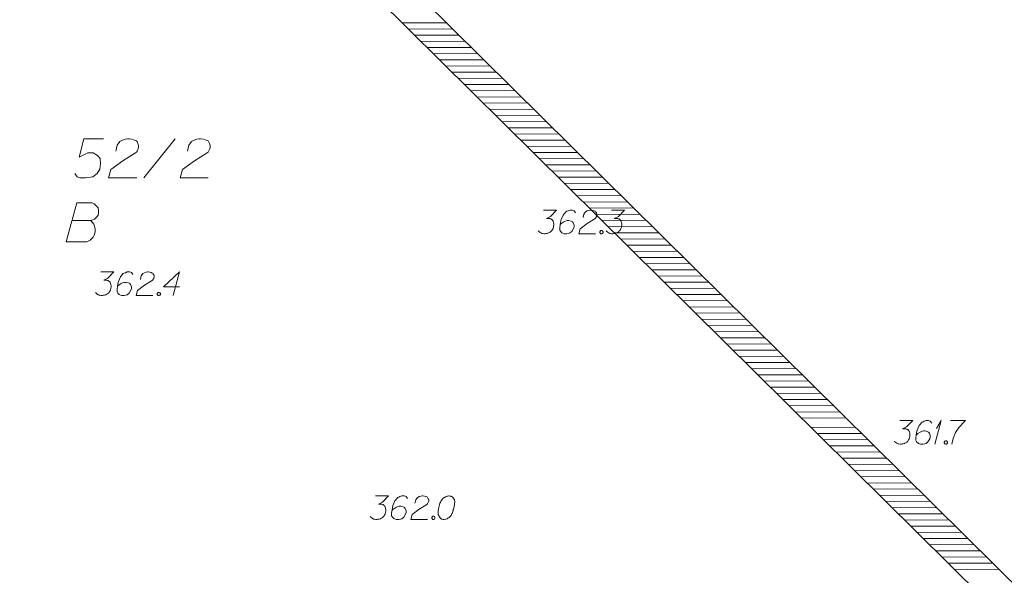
# Model space of a CAD drawing. Header units: metres. Extents: x 5555129 to 5556676, y 5635595 to 5636517.
# Tile 271 of 286: x 5556573 to 5556604, y 5636170 to 5636188. Entities that reach past the tile are written whole.
import ezdxf

# ---------------------------------------------------------------- set-up
doc = ezdxf.new("R2010")
doc.units = ezdxf.units.M
doc.header["$MEASUREMENT"] = 0
doc.linetypes.add('PRZER1-1', pattern=[2, 1, -1])
doc.layers.add('#zakres', color=7, linetype='Continuous', lineweight=18)
for name, color, linetype, lineweight, true_color in [('GESDZI_O', 7, 'Continuous', 18, 0x0a0909), ('GESUZY_O', 7, 'PRZER1-1', 18, 0x008000), ('GSPWPN_O', 7, 'Continuous', 18, 0x0a0909)]:
    doc.layers.add(name, color=color, linetype=linetype, lineweight=lineweight, true_color=true_color)

# ---------------------------------------------------------------- blocks, each defined once
blk = doc.blocks.new('*U1755')
at = {"layer": 'GSPWPN_O', "color": 7, "linetype": 'ByBlock', "lineweight": 18}
for q in [(5555487.193, 5636415.832), (5555487.246, 5636416.328)]:
    blk.add_line((5555487.393, 5636416.582), q, dxfattribs=at)

msp = doc.modelspace()

# ---------------------------------------------------------------- linework, layer by layer
at = {"layer": '#zakres', "color": 134, "linetype": 'Continuous', "lineweight": 18}
for p, q in [((5556568.42325, 5636205.16283), (5556598.77325, 5636175.12783)), ((5556567.71984, 5636204.45204), (5556598.06984, 5636174.41704)), ((5556584.7858, 5636187.57027), (5556586.18578, 5636187.57757)), ((5556584.98482, 5636187.37332), (5556586.3848, 5636187.38062)), ((5556585.18384, 5636187.17636), (5556586.58382, 5636187.18367)), ((5556585.38286, 5636186.97941), (5556586.78284, 5636186.98671)), ((5556585.58188, 5636186.78245), (5556586.98186, 5636186.78976)), ((5556585.7809, 5636186.5855), (5556587.18088, 5636186.5928)), ((5556585.97992, 5636186.38855), (5556587.3799, 5636186.39585)), ((5556586.17894, 5636186.19159), (5556587.57892, 5636186.19889)), ((5556586.37796, 5636185.99464), (5556587.77794, 5636186.00194)), ((5556586.57698, 5636185.79768), (5556587.97696, 5636185.80499)), ((5556586.776, 5636185.60073), (5556588.17598, 5636185.60803)), ((5556586.97502, 5636185.40377), (5556588.375, 5636185.41108)), ((5556587.17404, 5636185.20682), (5556588.57402, 5636185.21412)), ((5556587.37306, 5636185.00986), (5556588.77304, 5636185.01717)), ((5556587.57208, 5636184.81291), (5556588.97206, 5636184.82021)), ((5556587.7711, 5636184.61596), (5556589.17108, 5636184.62326)), ((5556587.97012, 5636184.419), (5556589.3701, 5636184.4263)), ((5556588.16914, 5636184.22205), (5556589.56912, 5636184.22935)), ((5556588.36816, 5636184.02509), (5556589.76814, 5636184.0324)), ((5556588.56718, 5636183.82814), (5556589.96716, 5636183.83544)), ((5556588.7662, 5636183.63118), (5556590.16618, 5636183.63849)), ((5556588.96522, 5636183.43423), (5556590.3652, 5636183.44153)), ((5556589.16424, 5636183.23727), (5556590.56422, 5636183.24458)), ((5556589.36326, 5636183.04032), (5556590.76324, 5636183.04762)), ((5556589.56228, 5636182.84337), (5556590.96226, 5636182.85067)), ((5556589.7613, 5636182.64641), (5556591.16128, 5636182.65371)), ((5556589.96032, 5636182.44946), (5556591.3603, 5636182.45676)), ((5556590.15934, 5636182.2525), (5556591.55932, 5636182.25981)), ((5556590.35836, 5636182.05555), (5556591.75834, 5636182.06285)), ((5556590.55738, 5636181.85859), (5556591.95736, 5636181.8659)), ((5556590.7564, 5636181.66164), (5556592.15638, 5636181.66894)), ((5556590.95542, 5636181.46469), (5556592.3554, 5636181.47199)), ((5556591.15444, 5636181.26773), (5556592.55442, 5636181.27503)), ((5556591.35346, 5636181.07078), (5556592.75344, 5636181.07808)), ((5556591.55248, 5636180.87382), (5556592.95246, 5636180.88113)), ((5556591.7515, 5636180.67687), (5556593.15148, 5636180.68417)), ((5556591.95052, 5636180.47991), (5556593.3505, 5636180.48722)), ((5556592.14954, 5636180.28296), (5556593.54952, 5636180.29026)), ((5556592.34856, 5636180.086), (5556593.74854, 5636180.09331)), ((5556592.54758, 5636179.88905), (5556593.94756, 5636179.89635)), ((5556592.7466, 5636179.6921), (5556594.14658, 5636179.6994)), ((5556592.94562, 5636179.49514), (5556594.3456, 5636179.50244)), ((5556593.14464, 5636179.29819), (5556594.54462, 5636179.30549)), ((5556593.34366, 5636179.10123), (5556594.74364, 5636179.10854)), ((5556593.54268, 5636178.90428), (5556594.94266, 5636178.91158)), ((5556593.7417, 5636178.70732), (5556595.14168, 5636178.71463)), ((5556593.94072, 5636178.51037), (5556595.3407, 5636178.51767)), ((5556594.13974, 5636178.31341), (5556595.53972, 5636178.32072)), ((5556594.33876, 5636178.11646), (5556595.73874, 5636178.12376)), ((5556594.53778, 5636177.91951), (5556595.93776, 5636177.92681)), ((5556594.7368, 5636177.72255), (5556596.13678, 5636177.72985)), ((5556594.93582, 5636177.5256), (5556596.3358, 5636177.5329)), ((5556595.13484, 5636177.32864), (5556596.53482, 5636177.33595)), ((5556595.33386, 5636177.13169), (5556596.73384, 5636177.13899)), ((5556595.53288, 5636176.93473), (5556596.93286, 5636176.94204)), ((5556595.7319, 5636176.73778), (5556597.13188, 5636176.74508)), ((5556595.93092, 5636176.54083), (5556597.3309, 5636176.54813)), ((5556596.12994, 5636176.34387), (5556597.52992, 5636176.35117)), ((5556596.32896, 5636176.14692), (5556597.72894, 5636176.15422)), ((5556596.52798, 5636175.94996), (5556597.92796, 5636175.95727)), ((5556596.727, 5636175.75301), (5556598.12698, 5636175.76031)), ((5556596.92602, 5636175.55605), (5556598.326, 5636175.56336)), ((5556597.12504, 5636175.3591), (5556598.52502, 5636175.3664)), ((5556597.32406, 5636175.16214), (5556598.72404, 5636175.16945)), ((5556597.52308, 5636174.96519), (5556598.92306, 5636174.97249)), ((5556598.77325, 5636175.12783), (5556629.12325, 5636145.09283)), ((5556597.82106, 5636174.6703), (5556599.22104, 5636174.67761)), ((5556598.02008, 5636174.47335), (5556599.42006, 5636174.48065)), ((5556598.06984, 5636174.41704), (5556628.41984, 5636144.38204)), ((5556598.2191, 5636174.2764), (5556599.61908, 5636174.2837)), ((5556598.41812, 5636174.07944), (5556599.8181, 5636174.08674)), ((5556598.61714, 5636173.88249), (5556600.01712, 5636173.88979)), ((5556598.81616, 5636173.68553), (5556600.21614, 5636173.69284)), ((5556599.01518, 5636173.48858), (5556600.41516, 5636173.49588)), ((5556599.2142, 5636173.29162), (5556600.61418, 5636173.29893)), ((5556599.41322, 5636173.09467), (5556600.8132, 5636173.10197)), ((5556599.61224, 5636172.89771), (5556601.01222, 5636172.90502)), ((5556599.81126, 5636172.70076), (5556601.21124, 5636172.70806)), ((5556600.01028, 5636172.50381), (5556601.41026, 5636172.51111)), ((5556600.2093, 5636172.30685), (5556601.60928, 5636172.31415)), ((5556600.40832, 5636172.1099), (5556601.8083, 5636172.1172)), ((5556600.60734, 5636171.91294), (5556602.00732, 5636171.92025)), ((5556600.80636, 5636171.71599), (5556602.20634, 5636171.72329)), ((5556601.00538, 5636171.51903), (5556602.40536, 5636171.52634)), ((5556601.2044, 5636171.32208), (5556602.60438, 5636171.32938)), ((5556601.40342, 5636171.12513), (5556602.8034, 5636171.13243)), ((5556601.60244, 5636170.92817), (5556603.00242, 5636170.93547)), ((5556601.80146, 5636170.73122), (5556603.20144, 5636170.73852)), ((5556602.00048, 5636170.53426), (5556603.40046, 5636170.54157)), ((5556602.1995, 5636170.33731), (5556603.59948, 5636170.34461)), ((5556602.39852, 5636170.14035), (5556603.7985, 5636170.14766))]:
    msp.add_line(p, q, dxfattribs=at)
at = {"layer": 'GESDZI_O', "color": 96, "linetype": 'Continuous', "lineweight": 18}
msp.add_line((5556576.53146, 5636182.62473), (5556577.52557, 5636183.87473), dxfattribs=at)
at = {"layer": 'GESDZI_O', "color": 96, "linetype": 'Continuous', "lineweight": 18, "flags": 128}
for points in [[(5556575.24225, 5636183.87473), (5556574.62213, 5636183.87473), (5556574.46466, 5636183.28421), (5556574.75015, 5636183.43176), (5556574.91739, 5636183.43176), (5556575.05517, 5636183.34326), (5556575.13391, 5636183.24484), (5556575.15359, 5636183.07745), (5556575.12414, 5636182.91022), (5556575.04541, 5636182.77243), (5556574.90762, 5636182.66409), (5556574.67141, 5636182.62473), (5556574.49426, 5636182.62473), (5556574.40561, 5636182.66409), (5556574.32687, 5636182.77243)], [(5556575.63592, 5636183.48105), (5556575.68506, 5636183.66797), (5556575.76379, 5636183.78607), (5556575.85244, 5636183.83536), (5556575.94095, 5636183.86481), (5556576.00991, 5636183.87473), (5556576.05905, 5636183.87473), (5556576.1477, 5636183.86481), (5556576.20675, 5636183.84512), (5556576.2362, 5636183.83536), (5556576.29525, 5636183.80576), (5556576.32486, 5636183.76639), (5556576.34454, 5636183.72702), (5556576.35431, 5636183.69757), (5556576.36422, 5636183.6582), (5556576.36422, 5636183.60892), (5556576.35431, 5636183.55978), (5556576.34454, 5636183.53018), (5556576.32486, 5636183.49081), (5556576.29525, 5636183.45145), (5556576.2658, 5636183.422), (5556575.86221, 5636183.17587), (5556575.47845, 5636182.89053), (5556575.40948, 5636182.62473), (5556576.30517, 5636182.62473)], [(5556577.91925, 5636183.48105), (5556577.96838, 5636183.66797), (5556578.04712, 5636183.78607), (5556578.13577, 5636183.83536), (5556578.22427, 5636183.86481), (5556578.29324, 5636183.87473), (5556578.34237, 5636183.87473), (5556578.43103, 5636183.86481), (5556578.49008, 5636183.84512), (5556578.51953, 5636183.83536), (5556578.57858, 5636183.80576), (5556578.60818, 5636183.76639), (5556578.62787, 5636183.72702), (5556578.63763, 5636183.69757), (5556578.64755, 5636183.6582), (5556578.64755, 5636183.60892), (5556578.63763, 5636183.55978), (5556578.62787, 5636183.53018), (5556578.60818, 5636183.49081), (5556578.57858, 5636183.45145), (5556578.54913, 5636183.422), (5556578.14554, 5636183.17587), (5556577.76178, 5636182.89053), (5556577.69281, 5636182.62473), (5556578.5885, 5636182.62473)]]:
    msp.add_lwpolyline(points, dxfattribs=at)
at = {"layer": 'GESUZY_O', "color": 96, "linetype": 'Continuous', "lineweight": 18, "true_color": 0x008000, "flags": 128}
msp.add_lwpolyline([(5556574.24358, 5636181.26677), (5556574.83409, 5636181.26677), (5556574.87346, 5636181.27653), (5556574.96196, 5636181.3159), (5556575.03093, 5636181.38487), (5556575.0703, 5636181.44392), (5556575.08998, 5636181.50297), (5556575.08998, 5636181.53242), (5556575.08998, 5636181.57179), (5556575.08998, 5636181.60139), (5556575.0703, 5636181.67021), (5556575.03093, 5636181.7195), (5556574.97188, 5636181.77855), (5556574.94228, 5636181.79823), (5556574.90291, 5636181.81792), (5556574.87346, 5636181.82768), (5556574.81441, 5636181.8376), (5556574.39113, 5636181.8376), (5556574.05651, 5636180.5876), (5556574.70607, 5636180.5876), (5556574.73567, 5636180.59752), (5556574.79473, 5636180.62697), (5556574.82418, 5636180.64665), (5556574.91283, 5636180.7353), (5556574.9522, 5636180.80412), (5556574.96196, 5636180.83372), (5556574.98165, 5636180.91246), (5556574.98165, 5636180.99119), (5556574.97188, 5636181.05025), (5556574.96196, 5636181.08961), (5556574.93251, 5636181.14867), (5556574.89315, 5636181.20772), (5556574.87346, 5636181.2274), (5556574.83409, 5636181.26677)], dxfattribs=at)
at = {"layer": 'GSPWPN_O', "color": 7, "linetype": 'Continuous', "lineweight": 18, "flags": 128}
for points in [[(5556589.28284, 5636181.59743), (5556589.6962, 5636181.59743), (5556589.50128, 5636181.39666), (5556589.37137, 5636181.33166), (5556589.47766, 5636181.33166), (5556589.50128, 5636181.3258), (5556589.51309, 5636181.31985), (5556589.5249, 5636181.31399), (5556589.53671, 5636181.30803), (5556589.56033, 5636181.29037), (5556589.57214, 5636181.2726), (5556589.58395, 5636181.25493), (5556589.5899, 5636181.23717), (5556589.60171, 5636181.19588), (5556589.60757, 5636181.16045), (5556589.60757, 5636181.14269), (5556589.60757, 5636181.11907), (5556589.60171, 5636181.08364), (5556589.59576, 5636181.06002), (5556589.5899, 5636181.0364), (5556589.58395, 5636181.01873), (5556589.57809, 5636181.00692), (5556589.57214, 5636180.99511), (5556589.56628, 5636180.9833), (5556589.55447, 5636180.96554), (5556589.53671, 5636180.94192), (5556589.51904, 5636180.92425), (5556589.50723, 5636180.91244), (5556589.48947, 5636180.90063), (5556589.4718, 5636180.88881), (5556589.44818, 5636180.877), (5556589.43637, 5636180.87105), (5556589.39499, 5636180.85924), (5556589.35956, 5636180.85338), (5556589.33594, 5636180.84743), (5556589.29465, 5636180.84743), (5556589.24741, 5636180.85338), (5556589.22964, 5636180.85924), (5556589.21198, 5636180.86519), (5556589.19421, 5636180.87105), (5556589.17654, 5636180.88286), (5556589.15878, 5636180.89467), (5556589.1293, 5636180.91829), (5556589.11154, 5636180.94192)], [(5556590.30438, 5636181.51476), (5556590.25714, 5636181.57967), (5556590.20404, 5636181.59743), (5556590.12137, 5636181.59743), (5556590.06232, 5636181.57381), (5556590.02689, 5636181.562), (5556589.99731, 5636181.54424), (5556589.90283, 5636181.43795), (5556589.83792, 5636181.29622), (5556589.82016, 5636181.2195), (5556589.79654, 5636181.04821), (5556589.79654, 5636180.95968), (5556589.82016, 5636180.92425), (5556589.8674, 5636180.877), (5556589.88516, 5636180.86519), (5556589.94421, 5636180.84743), (5556590.02093, 5636180.84743), (5556590.07999, 5636180.85924), (5556590.12137, 5636180.87105), (5556590.18042, 5636180.91829), (5556590.23947, 5636181.01278), (5556590.25714, 5636181.07183), (5556590.25714, 5636181.11907), (5556590.22766, 5636181.19588), (5556590.20404, 5636181.22536), (5556590.16266, 5636181.24898), (5556590.0918, 5636181.26674), (5556590.0387, 5636181.26674), (5556589.97369, 5636181.24898), (5556589.9324, 5636181.23131), (5556589.86154, 5636181.18407), (5556589.82611, 5636181.1545), (5556589.80835, 5636181.13683)], [(5556590.54059, 5636181.36123), (5556590.57007, 5636181.47338), (5556590.61731, 5636181.54424), (5556590.6705, 5636181.57381), (5556590.7236, 5636181.59148), (5556590.76498, 5636181.59743), (5556590.79446, 5636181.59743), (5556590.84766, 5636181.59148), (5556590.88309, 5636181.57967), (5556590.90076, 5636181.57381), (5556590.93619, 5636181.55605), (5556590.95395, 5636181.53243), (5556590.96576, 5636181.50881), (5556590.97162, 5636181.49114), (5556590.97757, 5636181.46752), (5556590.97757, 5636181.43795), (5556590.97162, 5636181.40847), (5556590.96576, 5636181.39071), (5556590.95395, 5636181.36709), (5556590.93619, 5636181.34347), (5556590.91852, 5636181.3258), (5556590.67636, 5636181.17812), (5556590.44611, 5636181.00692), (5556590.40472, 5636180.84743), (5556590.94214, 5636180.84743)], [(5556591.44998, 5636181.59743), (5556591.86334, 5636181.59743), (5556591.66843, 5636181.39666), (5556591.53851, 5636181.33166), (5556591.64481, 5636181.33166), (5556591.66843, 5636181.3258), (5556591.68024, 5636181.31985), (5556591.69205, 5636181.31399), (5556591.70386, 5636181.30803), (5556591.72748, 5636181.29037), (5556591.73929, 5636181.2726), (5556591.7511, 5636181.25493), (5556591.75705, 5636181.23717), (5556591.76886, 5636181.19588), (5556591.77472, 5636181.16045), (5556591.77472, 5636181.14269), (5556591.77472, 5636181.11907), (5556591.76886, 5636181.08364), (5556591.76291, 5636181.06002), (5556591.75705, 5636181.0364), (5556591.7511, 5636181.01873), (5556591.74524, 5636181.00692), (5556591.73929, 5636180.99511), (5556591.73343, 5636180.9833), (5556591.72162, 5636180.96554), (5556591.70386, 5636180.94192), (5556591.68619, 5636180.92425), (5556591.67438, 5636180.91244), (5556591.65662, 5636180.90063), (5556591.63895, 5636180.88881), (5556591.61533, 5636180.877), (5556591.60352, 5636180.87105), (5556591.56213, 5636180.85924), (5556591.5267, 5636180.85338), (5556591.50308, 5636180.84743), (5556591.46179, 5636180.84743), (5556591.41455, 5636180.85338), (5556591.39679, 5636180.85924), (5556591.37912, 5636180.86519), (5556591.36136, 5636180.87105), (5556591.34369, 5636180.88286), (5556591.32593, 5636180.89467), (5556591.29645, 5636180.91829), (5556591.27869, 5636180.94192)], [(5556591.11334, 5636180.94787), (5556591.14291, 5636180.94787), (5556591.16058, 5636180.93606), (5556591.17834, 5636180.91244), (5556591.17834, 5636180.88286), (5556591.16058, 5636180.85924), (5556591.14291, 5636180.84743), (5556591.11334, 5636180.84743), (5556591.09567, 5636180.85924), (5556591.07791, 5636180.88286), (5556591.07791, 5636180.91244), (5556591.09567, 5636180.93606), (5556591.11334, 5636180.94787)], [(5556575.16284, 5636179.62743), (5556575.5762, 5636179.62743), (5556575.38128, 5636179.42666), (5556575.25137, 5636179.36166), (5556575.35766, 5636179.36166), (5556575.38128, 5636179.3558), (5556575.39309, 5636179.34985), (5556575.4049, 5636179.34399), (5556575.41671, 5636179.33803), (5556575.44033, 5636179.32037), (5556575.45214, 5636179.3026), (5556575.46395, 5636179.28493), (5556575.4699, 5636179.26717), (5556575.48171, 5636179.22588), (5556575.48757, 5636179.19045), (5556575.48757, 5636179.17269), (5556575.48757, 5636179.14907), (5556575.48171, 5636179.11364), (5556575.47576, 5636179.09002), (5556575.4699, 5636179.0664), (5556575.46395, 5636179.04873), (5556575.45809, 5636179.03692), (5556575.45214, 5636179.02511), (5556575.44628, 5636179.0133), (5556575.43447, 5636178.99554), (5556575.41671, 5636178.97192), (5556575.39904, 5636178.95425), (5556575.38723, 5636178.94244), (5556575.36947, 5636178.93063), (5556575.3518, 5636178.91881), (5556575.32818, 5636178.907), (5556575.31637, 5636178.90105), (5556575.27499, 5636178.88924), (5556575.23956, 5636178.88338), (5556575.21594, 5636178.87743), (5556575.17465, 5636178.87743), (5556575.12741, 5636178.88338), (5556575.10964, 5636178.88924), (5556575.09198, 5636178.89519), (5556575.07421, 5636178.90105), (5556575.05654, 5636178.91286), (5556575.03878, 5636178.92467), (5556575.0093, 5636178.94829), (5556574.99154, 5636178.97192)], [(5556576.18438, 5636179.54476), (5556576.13714, 5636179.60967), (5556576.08404, 5636179.62743), (5556576.00137, 5636179.62743), (5556575.94232, 5636179.60381), (5556575.90689, 5636179.592), (5556575.87731, 5636179.57424), (5556575.78283, 5636179.46795), (5556575.71792, 5636179.32622), (5556575.70016, 5636179.2495), (5556575.67654, 5636179.07821), (5556575.67654, 5636178.98968), (5556575.70016, 5636178.95425), (5556575.7474, 5636178.907), (5556575.76516, 5636178.89519), (5556575.82421, 5636178.87743), (5556575.90093, 5636178.87743), (5556575.95999, 5636178.88924), (5556576.00137, 5636178.90105), (5556576.06042, 5636178.94829), (5556576.11947, 5636179.04278), (5556576.13714, 5636179.10183), (5556576.13714, 5636179.14907), (5556576.10766, 5636179.22588), (5556576.08404, 5636179.25536), (5556576.04266, 5636179.27898), (5556575.9718, 5636179.29674), (5556575.9187, 5636179.29674), (5556575.85369, 5636179.27898), (5556575.8124, 5636179.26131), (5556575.74154, 5636179.21407), (5556575.70611, 5636179.1845), (5556575.68835, 5636179.16683)], [(5556576.42059, 5636179.39123), (5556576.45007, 5636179.50338), (5556576.49731, 5636179.57424), (5556576.5505, 5636179.60381), (5556576.6036, 5636179.62148), (5556576.64498, 5636179.62743), (5556576.67446, 5636179.62743), (5556576.72766, 5636179.62148), (5556576.76309, 5636179.60967), (5556576.78076, 5636179.60381), (5556576.81619, 5636179.58605), (5556576.83395, 5636179.56243), (5556576.84576, 5636179.53881), (5556576.85162, 5636179.52114), (5556576.85757, 5636179.49752), (5556576.85757, 5636179.46795), (5556576.85162, 5636179.43847), (5556576.84576, 5636179.42071), (5556576.83395, 5636179.39709), (5556576.81619, 5636179.37347), (5556576.79852, 5636179.3558), (5556576.55636, 5636179.20812), (5556576.32611, 5636179.03692), (5556576.28472, 5636178.87743), (5556576.82214, 5636178.87743)], [(5556577.66653, 5636179.15502), (5556577.15869, 5636179.15502), (5556577.66653, 5636179.62743), (5556577.46575, 5636178.87743)], [(5556576.99334, 5636178.97787), (5556577.02291, 5636178.97787), (5556577.04058, 5636178.96606), (5556577.05834, 5636178.94244), (5556577.05834, 5636178.91286), (5556577.04058, 5636178.88924), (5556577.02291, 5636178.87743), (5556576.99334, 5636178.87743), (5556576.97567, 5636178.88924), (5556576.95791, 5636178.91286), (5556576.95791, 5636178.94244), (5556576.97567, 5636178.96606), (5556576.99334, 5636178.97787)], [(5556600.64225, 5636174.88959), (5556601.05561, 5636174.88959), (5556600.86069, 5636174.68881), (5556600.73078, 5636174.62381), (5556600.83707, 5636174.62381), (5556600.86069, 5636174.61795), (5556600.8725, 5636174.612), (5556600.88431, 5636174.60614), (5556600.89612, 5636174.60019), (5556600.91974, 5636174.58252), (5556600.93156, 5636174.56476), (5556600.94337, 5636174.54709), (5556600.94932, 5636174.52933), (5556600.96113, 5636174.48804), (5556600.96699, 5636174.45261), (5556600.96699, 5636174.43485), (5556600.96699, 5636174.41123), (5556600.96113, 5636174.3758), (5556600.95518, 5636174.35218), (5556600.94932, 5636174.32855), (5556600.94337, 5636174.31089), (5556600.93751, 5636174.29907), (5556600.93156, 5636174.28726), (5556600.9257, 5636174.27545), (5556600.91389, 5636174.25769), (5556600.89612, 5636174.23407), (5556600.87845, 5636174.2164), (5556600.86664, 5636174.20459), (5556600.84888, 5636174.19278), (5556600.83121, 5636174.18097), (5556600.80759, 5636174.16916), (5556600.79578, 5636174.16321), (5556600.7544, 5636174.1514), (5556600.71897, 5636174.14554), (5556600.69535, 5636174.13959), (5556600.65406, 5636174.13959), (5556600.60682, 5636174.14554), (5556600.58906, 5636174.1514), (5556600.57139, 5636174.15735), (5556600.55363, 5636174.16321), (5556600.53596, 5636174.17502), (5556600.51819, 5636174.18683), (5556600.48871, 5636174.21045), (5556600.47095, 5636174.23407)], [(5556601.66379, 5636174.80692), (5556601.61655, 5636174.87183), (5556601.56345, 5636174.88959), (5556601.48078, 5636174.88959), (5556601.42173, 5636174.86597), (5556601.3863, 5636174.85416), (5556601.35673, 5636174.8364), (5556601.26224, 5636174.73011), (5556601.19733, 5636174.58838), (5556601.17957, 5636174.51166), (5556601.15595, 5636174.34037), (5556601.15595, 5636174.25183), (5556601.17957, 5636174.2164), (5556601.22681, 5636174.16916), (5556601.24457, 5636174.15735), (5556601.30363, 5636174.13959), (5556601.38035, 5636174.13959), (5556601.4394, 5636174.1514), (5556601.48078, 5636174.16321), (5556601.53983, 5636174.21045), (5556601.59888, 5636174.30493), (5556601.61655, 5636174.36399), (5556601.61655, 5636174.41123), (5556601.58707, 5636174.48804), (5556601.56345, 5636174.51752), (5556601.52207, 5636174.54114), (5556601.45121, 5636174.5589), (5556601.39811, 5636174.5589), (5556601.33311, 5636174.54114), (5556601.29182, 5636174.52347), (5556601.22095, 5636174.47623), (5556601.18552, 5636174.44666), (5556601.16776, 5636174.42899)], [(5556602.26603, 5636174.88959), (5556602.73844, 5636174.88959), (5556602.70896, 5636174.86002), (5556602.53766, 5636174.677), (5556602.41956, 5636174.51166), (5556602.3487, 5636174.31674), (5556602.30146, 5636174.13959)], [(5556602.10068, 5636174.24002), (5556602.13026, 5636174.24002), (5556602.14792, 5636174.22821), (5556602.16569, 5636174.20459), (5556602.16569, 5636174.17502), (5556602.14792, 5636174.1514), (5556602.13026, 5636174.13959), (5556602.10068, 5636174.13959), (5556602.08301, 5636174.1514), (5556602.06525, 5636174.17502), (5556602.06525, 5636174.20459), (5556602.08301, 5636174.22821), (5556602.10068, 5636174.24002)], [(5556583.92284, 5636172.48743), (5556584.3362, 5636172.48743), (5556584.14128, 5636172.28666), (5556584.01137, 5636172.22166), (5556584.11766, 5636172.22166), (5556584.14128, 5636172.2158), (5556584.15309, 5636172.20985), (5556584.1649, 5636172.20399), (5556584.17671, 5636172.19803), (5556584.20033, 5636172.18037), (5556584.21214, 5636172.1626), (5556584.22395, 5636172.14493), (5556584.2299, 5636172.12717), (5556584.24171, 5636172.08588), (5556584.24757, 5636172.05045), (5556584.24757, 5636172.03269), (5556584.24757, 5636172.00907), (5556584.24171, 5636171.97364), (5556584.23576, 5636171.95002), (5556584.2299, 5636171.9264), (5556584.22395, 5636171.90873), (5556584.21809, 5636171.89692), (5556584.21214, 5636171.88511), (5556584.20628, 5636171.8733), (5556584.19447, 5636171.85554), (5556584.17671, 5636171.83192), (5556584.15904, 5636171.81425), (5556584.14723, 5636171.80244), (5556584.12947, 5636171.79063), (5556584.1118, 5636171.77881), (5556584.08818, 5636171.767), (5556584.07637, 5636171.76105), (5556584.03499, 5636171.74924), (5556583.99956, 5636171.74338), (5556583.97594, 5636171.73743), (5556583.93465, 5636171.73743), (5556583.88741, 5636171.74338), (5556583.86964, 5636171.74924), (5556583.85198, 5636171.75519), (5556583.83421, 5636171.76105), (5556583.81654, 5636171.77286), (5556583.79878, 5636171.78467), (5556583.7693, 5636171.80829), (5556583.75154, 5636171.83192)], [(5556584.94438, 5636172.40476), (5556584.89714, 5636172.46967), (5556584.84404, 5636172.48743), (5556584.76137, 5636172.48743), (5556584.70232, 5636172.46381), (5556584.66689, 5636172.452), (5556584.63731, 5636172.43424), (5556584.54283, 5636172.32795), (5556584.47792, 5636172.18622), (5556584.46016, 5636172.1095), (5556584.43654, 5636171.93821), (5556584.43654, 5636171.84968), (5556584.46016, 5636171.81425), (5556584.5074, 5636171.767), (5556584.52516, 5636171.75519), (5556584.58421, 5636171.73743), (5556584.66093, 5636171.73743), (5556584.71999, 5636171.74924), (5556584.76137, 5636171.76105), (5556584.82042, 5636171.80829), (5556584.87947, 5636171.90278), (5556584.89714, 5636171.96183), (5556584.89714, 5636172.00907), (5556584.86766, 5636172.08588), (5556584.84404, 5636172.11536), (5556584.80266, 5636172.13898), (5556584.7318, 5636172.15674), (5556584.6787, 5636172.15674), (5556584.61369, 5636172.13898), (5556584.5724, 5636172.12131), (5556584.50154, 5636172.07407), (5556584.46611, 5636172.0445), (5556584.44835, 5636172.02683)], [(5556585.18059, 5636172.25123), (5556585.21007, 5636172.36338), (5556585.25731, 5636172.43424), (5556585.3105, 5636172.46381), (5556585.3636, 5636172.48148), (5556585.40498, 5636172.48743), (5556585.43446, 5636172.48743), (5556585.48766, 5636172.48148), (5556585.52309, 5636172.46967), (5556585.54076, 5636172.46381), (5556585.57619, 5636172.44605), (5556585.59395, 5636172.42243), (5556585.60576, 5636172.39881), (5556585.61162, 5636172.38114), (5556585.61757, 5636172.35752), (5556585.61757, 5636172.32795), (5556585.61162, 5636172.29847), (5556585.60576, 5636172.28071), (5556585.59395, 5636172.25709), (5556585.57619, 5636172.23347), (5556585.55852, 5636172.2158), (5556585.31636, 5636172.06812), (5556585.08611, 5636171.89692), (5556585.04472, 5636171.73743), (5556585.58214, 5636171.73743)], [(5556586.273, 5636172.48743), (5556586.26119, 5636172.48743), (5556586.22575, 5636172.48148), (5556586.20213, 5636172.47562), (5556586.18446, 5636172.46967), (5556586.15489, 5636172.45786), (5556586.11946, 5636172.44019), (5556586.08998, 5636172.42243), (5556586.06041, 5636172.39881), (5556586.04274, 5636172.37519), (5556586.02498, 5636172.34571), (5556586.00731, 5636172.31614), (5556585.98955, 5636172.28071), (5556585.97774, 5636172.25709), (5556585.96593, 5636172.22166), (5556585.94826, 5636172.1626), (5556585.9305, 5636172.07407), (5556585.91869, 5636172.00321), (5556585.91869, 5636171.93821), (5556585.92464, 5636171.89097), (5556585.94826, 5636171.83787), (5556585.96593, 5636171.80829), (5556585.9955, 5636171.77286), (5556586.03093, 5636171.74924), (5556586.0486, 5636171.74338), (5556586.08403, 5636171.73743), (5556586.1136, 5636171.73743), (5556586.16084, 5636171.74338), (5556586.20213, 5636171.75519), (5556586.23171, 5636171.77286), (5556586.273, 5636171.80244), (5556586.29076, 5636171.82011), (5556586.31438, 5636171.84373), (5556586.33205, 5636171.86735), (5556586.34386, 5636171.88511), (5556586.35567, 5636171.91459), (5556586.36162, 5636171.9264), (5556586.37343, 5636171.95597), (5556586.38524, 5636171.9914), (5556586.39705, 5636172.02683), (5556586.40291, 5636172.05045), (5556586.40886, 5636172.06812), (5556586.41472, 5636172.09174), (5556586.42653, 5636172.14493), (5556586.43248, 5636172.17441), (5556586.43834, 5636172.20399), (5556586.44429, 5636172.24528), (5556586.45015, 5636172.29847), (5556586.45015, 5636172.31614), (5556586.44429, 5636172.33976), (5556586.43834, 5636172.36338), (5556586.42067, 5636172.39881), (5556586.40291, 5636172.42243), (5556586.38524, 5636172.44019), (5556586.36162, 5636172.45786), (5556586.338, 5636172.46967), (5556586.32024, 5636172.47562), (5556586.30257, 5636172.48148), (5556586.273, 5636172.48743)], [(5556585.75334, 5636171.83787), (5556585.78291, 5636171.83787), (5556585.80058, 5636171.82606), (5556585.81834, 5636171.80244), (5556585.81834, 5636171.77286), (5556585.80058, 5636171.74924), (5556585.78291, 5636171.73743), (5556585.75334, 5636171.73743), (5556585.73567, 5636171.74924), (5556585.71791, 5636171.77286), (5556585.71791, 5636171.80244), (5556585.73567, 5636171.82606), (5556585.75334, 5636171.83787)]]:
    msp.add_lwpolyline(points, dxfattribs=at)

# ---------------------------------------------------------------- block references
at = {"layer": 'GSPWPN_O', "color": 7, "linetype": 'Continuous', "lineweight": 18}
msp.add_blockref('*U1755', (1114.57154, -241.69257), dxfattribs=at)

doc.saveas('drawing.dxf')
